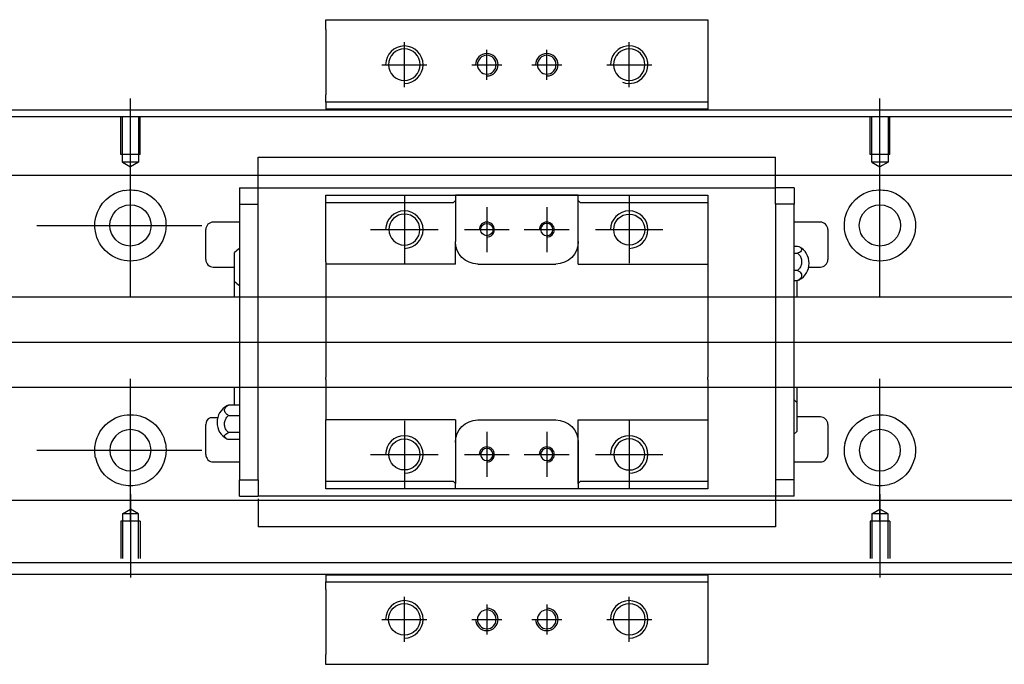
# Model space of a CAD drawing. Header units: millimetres. Extents: x -257 to 3135, y -1556 to 860.
# Tile 476 of 633: x 1271 to 1403, y -886 to -800. Entities that reach past the tile are written whole.
import ezdxf
from ezdxf.lldxf.tags import DXFTag

# ---------------------------------------------------------------- set-up
doc = ezdxf.new("R2010")
doc.units = ezdxf.units.MM
doc.layers.get('0').update_dxf_attribs({"linetype": 'CONTINUOUS'})
tags = doc.linetypes.add('DASHED', pattern=[25.72, 12.86, -12.86]).pattern_tags.tags
tags[6:7] = [DXFTag(74, 4), DXFTag(75, 0), DXFTag(340, '0'), DXFTag(46, 0.0), DXFTag(50, 0.0), DXFTag(44, 0.0), DXFTag(45, 0.0)]
tags[4:5] = [DXFTag(74, 4), DXFTag(75, 0), DXFTag(340, '0'), DXFTag(46, 0.0), DXFTag(50, 0.0), DXFTag(44, 0.0), DXFTag(45, 0.0)]

msp = doc.modelspace()

# ---------------------------------------------------------------- linework, layer by layer
at = {"linetype": 'Continuous'}
for p, q in [((1312.05, -801), (1312.05, -799.71)), ((1312.05, -799.71), (1363.05, -799.71)), ((1363.05, -799.71), (1363.05, -801)), ((1312.05, -801), (1312.05, -809.71)), ((1363.05, -801), (1363.05, -809.71)), ((1312.05, -810.71), (1312.05, -809.71)), ((1363.05, -809.71), (1363.05, -810.71)), ((1222, -811.71), (1348.25, -811.71)), ((1363.05, -810.71), (1312.05, -810.71)), ((1312.05, -810.71), (1312.05, -811.71)), ((1348.25, -811.71), (1647, -811.71)), ((1363.05, -810.71), (1363.05, -811.71)), ((1332.35, -873.71), (1222, -873.71)), ((1312.05, -873.71), (1312.05, -874.71)), ((1312.05, -875.71), (1312.05, -874.71)), ((1312.05, -874.71), (1363.05, -874.71)), ((1647, -873.71), (1332.35, -873.71)), ((1363.05, -873.71), (1363.05, -874.71)), ((1363.05, -874.71), (1363.05, -875.71)), ((1312.05, -875.71), (1312.05, -884.41)), ((1363.05, -875.71), (1363.05, -884.41)), ((1312.05, -885.71), (1312.05, -884.41)), ((1363.05, -884.41), (1363.05, -885.71)), ((1363.05, -885.71), (1312.05, -885.71))]:
    msp.add_line(p, q, dxfattribs=at)
for p, q in [((1322.55, -808.71), (1322.55, -802.71)), ((1333.55, -807.71), (1333.55, -803.71)), ((1341.55, -807.71), (1341.55, -803.71)), ((1352.55, -808.71), (1352.55, -802.71)), ((1319.55, -805.71), (1325.55, -805.71)), ((1331.55, -805.71), (1335.55, -805.71)), ((1339.55, -805.71), (1343.55, -805.71)), ((1349.55, -805.71), (1355.55, -805.71)), ((1286, -821.32), (1286, -810.2)), ((1386, -821.32), (1386, -810.2)), ((1286, -836.68), (1286, -817.63)), ((1386, -836.68), (1386, -817.63)), ((1273.5, -827.15), (1295.53, -827.15)), ((1172, -842.71), (1340.3, -842.71)), ((1340.3, -842.71), (1647.7, -842.71)), ((1286, -866.68), (1286, -847.63)), ((1386, -866.68), (1386, -847.63)), ((1296.63, -852.8), (1297.63, -852.8)), ((1273.5, -857.15), (1295.53, -857.15)), ((1286, -862.99), (1286, -874.11)), ((1386, -862.99), (1386, -874.11)), ((1322.55, -882.71), (1322.55, -876.71)), ((1352.55, -882.71), (1352.55, -876.71)), ((1333.55, -877.71), (1333.55, -881.71)), ((1341.55, -877.71), (1341.55, -881.71)), ((1319.55, -879.71), (1325.55, -879.71)), ((1331.55, -879.71), (1335.55, -879.71)), ((1339.55, -879.71), (1343.55, -879.71)), ((1349.55, -879.71), (1355.55, -879.71))]:
    msp.add_line(p, q)
at = {"linetype": 'DASHED'}
for p, q in [((1363.05, -811.66), (1312.05, -811.66)), ((1312.05, -873.75), (1363.05, -873.75))]:
    msp.add_line(p, q, dxfattribs=at)
at = {"linetype": 'DASHED', "ltscale": 0.3}
for p, q in [((1348, -812.66), (1236, -812.66)), ((1636, -812.66), (1348, -812.66)), ((1636, -820.48), (1236, -820.48)), ((1636, -836.71), (1239.3, -836.71)), ((1239.3, -848.71), (1636, -848.71)), ((1636, -863.83), (1236, -863.83)), ((1284.93, -865.61), (1286, -864.99)), ((1284.93, -865.61), (1284.93, -871.61)), ((1287.08, -865.61), (1284.93, -865.61)), ((1287.08, -865.61), (1286, -864.99)), ((1287.08, -871.61), (1287.08, -865.61)), ((1384.93, -865.61), (1386, -864.99)), ((1384.93, -865.61), (1384.93, -871.61)), ((1387.08, -865.61), (1384.93, -865.61)), ((1387.08, -865.61), (1386, -864.99)), ((1387.08, -871.61), (1387.08, -865.61)), ((1287.3, -866.61), (1284.7, -866.61)), ((1284.7, -866.61), (1284.7, -871.61)), ((1287.3, -866.61), (1287.3, -871.61)), ((1387.3, -866.61), (1384.7, -866.61)), ((1384.7, -866.61), (1384.7, -871.61)), ((1387.3, -866.61), (1387.3, -871.61)), ((1636, -872.16), (1236, -872.16))]:
    msp.add_line(p, q, dxfattribs=at)
at = {"linetype": 'DASHED', "ltscale": 0.1}
for p, q in [((1284.7, -817.7), (1284.7, -812.7)), ((1284.93, -818.7), (1284.93, -812.7)), ((1287.08, -812.7), (1287.08, -818.7)), ((1287.3, -817.7), (1287.3, -812.7)), ((1384.7, -817.7), (1384.7, -812.7)), ((1384.93, -818.7), (1384.93, -812.7)), ((1387.08, -812.7), (1387.08, -818.7)), ((1387.3, -817.7), (1387.3, -812.7)), ((1287.3, -817.7), (1284.7, -817.7)), ((1387.3, -817.7), (1384.7, -817.7)), ((1287.08, -818.7), (1284.93, -818.7)), ((1284.93, -818.7), (1286, -819.32)), ((1287.08, -818.7), (1286, -819.32)), ((1387.08, -818.7), (1384.93, -818.7)), ((1384.93, -818.7), (1386, -819.32)), ((1387.08, -818.7), (1386, -819.32))]:
    msp.add_line(p, q, dxfattribs=at)
at = {"linetype": 'DASHED', "ltscale": 0.5}
for p, q in [((1303.05, -818.1), (1303.05, -818.05)), ((1303.05, -818.23), (1303.05, -818.1)), ((1372.05, -818.1), (1303.05, -818.1)), ((1303.05, -821.8), (1303.05, -818.23)), ((1372.05, -818.1), (1372.05, -818.05)), ((1372.05, -818.23), (1372.05, -818.1)), ((1372.05, -821.8), (1372.05, -818.23)), ((1300.55, -822.13), (1300.55, -824.33)), ((1300.55, -822.13), (1303.05, -822.13)), ((1303.05, -822.13), (1303.05, -821.8)), ((1303.05, -823.13), (1303.05, -822.13)), ((1303.05, -822.13), (1372.05, -822.13)), ((1303.05, -822.23), (1303.05, -822.23)), ((1372.05, -822.13), (1372.05, -821.8)), ((1374.55, -822.13), (1372.05, -822.13)), ((1372.05, -823.13), (1372.05, -822.13)), ((1372.05, -822.23), (1372.05, -822.23)), ((1374.55, -822.13), (1374.55, -824.33)), ((1303.05, -824.33), (1303.05, -823.13)), ((1312.05, -824.13), (1312.05, -823.13)), ((1322.55, -823.21), (1322.55, -832.21)), ((1329.35, -823.13), (1329.35, -823.83)), ((1345.75, -823.13), (1329.35, -823.13)), ((1329.44, -823.13), (1345.66, -823.13)), ((1345.75, -823.83), (1345.75, -823.13)), ((1352.55, -823.21), (1352.55, -832.21)), ((1363.05, -823.13), (1363.05, -824.13)), ((1372.05, -824.33), (1372.05, -823.13)), ((1300.55, -824.33), (1303.05, -824.33)), ((1300.55, -824.33), (1300.55, -861.08)), ((1303.05, -824.81), (1303.05, -824.33)), ((1303.05, -824.81), (1303.05, -824.37)), ((1303.05, -860.6), (1303.05, -824.81)), ((1312.05, -832.01), (1312.05, -824.13)), ((1329.05, -824.13), (1312.05, -824.13)), ((1329.05, -824.13), (1329.35, -823.83)), ((1329.35, -823.83), (1329.35, -829.31)), ((1333.55, -824.71), (1333.55, -830.71)), ((1341.55, -824.71), (1341.55, -830.71)), ((1345.75, -823.83), (1346.05, -824.13)), ((1345.75, -832.31), (1345.75, -823.83)), ((1345.75, -829.31), (1345.75, -823.83)), ((1363.05, -824.13), (1346.05, -824.13)), ((1363.05, -824.13), (1363.05, -832.01)), ((1374.55, -824.33), (1372.05, -824.33)), ((1372.05, -824.33), (1372.05, -824.81)), ((1372.05, -824.37), (1372.05, -824.81)), ((1372.05, -824.81), (1372.05, -860.6)), ((1374.55, -861.08), (1374.55, -824.33)), ((1300.55, -826.71), (1297.05, -826.71)), ((1378.05, -826.71), (1374.55, -826.71)), ((1296.05, -831.71), (1296.05, -827.71)), ((1318.05, -827.71), (1327.05, -827.71)), ((1330.55, -827.71), (1336.55, -827.71)), ((1338.55, -827.71), (1344.55, -827.71)), ((1348.05, -827.71), (1357.05, -827.71)), ((1379.05, -827.71), (1379.05, -831.71)), ((1329.35, -832.31), (1329.35, -829.31)), ((1374.55, -829.91), (1375.01, -829.91)), ((1299.9, -834.62), (1299.9, -830.77)), ((1374.55, -830.85), (1375.01, -830.85)), ((1297.05, -832.71), (1299.9, -832.71)), ((1312.05, -832.01), (1312.05, -837.71)), ((1332.35, -832.31), (1342.75, -832.31)), ((1345.75, -832.31), (1363.05, -832.31)), ((1363.05, -832.01), (1363.05, -837.71)), ((1376.5, -832.71), (1378.05, -832.71)), ((1375.01, -833.15), (1374.55, -833.15)), ((1299.9, -836.71), (1299.9, -834.62)), ((1374.55, -834.5), (1375.01, -834.5)), ((1374.9, -834.5), (1374.9, -836.71)), ((1312.05, -837.71), (1312.05, -838.01)), ((1312.05, -838.01), (1312.05, -847.41)), ((1363.05, -837.71), (1363.05, -838.01)), ((1363.05, -838.01), (1363.05, -847.41)), ((1312.05, -847.71), (1312.05, -847.41)), ((1312.05, -847.71), (1312.05, -853.1)), ((1363.05, -847.71), (1363.05, -847.41)), ((1363.05, -847.71), (1363.05, -853.1)), ((1299.9, -851.13), (1299.9, -848.71)), ((1374.9, -848.71), (1374.9, -850.79)), ((1300.55, -851.13), (1299.1, -851.13)), ((1374.9, -850.79), (1374.9, -854.64)), ((1299.1, -852.49), (1300.55, -852.49)), ((1296.05, -857.71), (1296.05, -853.71)), ((1312.05, -853.4), (1312.05, -853.1)), ((1329.35, -853.1), (1312.05, -853.1)), ((1312.05, -861.28), (1312.05, -853.4)), ((1322.55, -853.21), (1322.55, -862.21)), ((1329.35, -853.1), (1329.35, -856.1)), ((1332.35, -853.1), (1342.75, -853.1)), ((1345.75, -861.58), (1345.75, -853.1)), ((1352.55, -853.21), (1352.55, -862.21)), ((1363.05, -853.1), (1363.05, -861.28)), ((1378.05, -852.71), (1374.9, -852.71)), ((1379.05, -853.71), (1379.05, -857.71)), ((1300.55, -854.78), (1299.1, -854.78)), ((1333.55, -854.71), (1333.55, -860.71)), ((1341.55, -854.71), (1341.55, -860.71)), ((1300.55, -855.73), (1299.1, -855.73)), ((1329.35, -856.1), (1329.35, -861.58)), ((1345.75, -856.1), (1345.75, -861.58)), ((1318.05, -857.71), (1327.05, -857.71)), ((1330.55, -857.71), (1336.55, -857.71)), ((1338.55, -857.71), (1344.55, -857.71)), ((1348.05, -857.71), (1357.05, -857.71)), ((1297.05, -858.71), (1300.55, -858.71)), ((1374.55, -858.71), (1378.05, -858.71)), ((1300.55, -861.08), (1303.05, -861.08)), ((1300.55, -863.28), (1300.55, -861.08)), ((1303.05, -861.04), (1303.05, -860.6)), ((1303.05, -861.08), (1303.05, -860.6)), ((1303.05, -861.08), (1303.05, -862.28)), ((1312.05, -861.28), (1329.05, -861.28)), ((1312.05, -862.28), (1312.05, -861.28)), ((1329.35, -861.58), (1329.05, -861.28)), ((1329.35, -862.28), (1329.35, -861.58)), ((1346.05, -861.28), (1345.75, -861.58)), ((1345.75, -861.58), (1345.75, -862.28)), ((1346.05, -861.28), (1363.05, -861.28)), ((1363.05, -861.28), (1363.05, -862.28)), ((1372.05, -860.6), (1372.05, -861.08)), ((1372.05, -860.6), (1372.05, -861.04)), ((1372.05, -861.08), (1372.05, -862.28)), ((1374.55, -861.08), (1372.05, -861.08)), ((1374.55, -863.28), (1374.55, -861.08)), ((1303.05, -862.28), (1303.05, -863.28)), ((1345.75, -862.28), (1329.35, -862.28)), ((1345.66, -862.28), (1329.44, -862.28)), ((1372.05, -862.28), (1372.05, -863.28)), ((1303.05, -863.83), (1300.01, -863.83)), ((1303.05, -863.83), (1300.01, -863.83)), ((1300.55, -863.28), (1303.05, -863.28)), ((1372.05, -863.28), (1303.05, -863.28)), ((1303.05, -863.61), (1303.05, -867.18)), ((1372.05, -863.18), (1372.05, -863.18)), ((1372.05, -863.28), (1372.05, -863.61)), ((1374.55, -863.28), (1372.05, -863.28)), ((1372.05, -863.61), (1372.05, -867.18)), ((1303.05, -867.18), (1303.05, -867.31)), ((1303.05, -867.31), (1303.05, -867.36)), ((1303.05, -867.31), (1372.05, -867.31)), ((1372.05, -867.18), (1372.05, -867.31)), ((1372.05, -867.31), (1372.05, -867.36))]:
    msp.add_line(p, q, dxfattribs=at)
at = {"linetype": 'Continuous', "extrusion": (0, 0, -1)}
for centre, radius in [((-1322.55, -805.71), 2.1), ((-1352.55, -805.71), 2.1), ((-1286, -857.15), 2.75), ((-1386, -857.15), 2.75)]:
    msp.add_circle(centre, radius, dxfattribs=at)
at = {"linetype": 'DASHED', "ltscale": 0.15, "extrusion": (0, 0, -1)}
for centre in [(-1333.55, -805.71), (-1341.55, -805.71), (-1333.55, -879.71), (-1341.55, -879.71)]:
    msp.add_circle(centre, 1.25, dxfattribs=at)
at = {"linetype": 'Continuous'}
for centre, radius in [((1286, -827.15), 2.75), ((1386, -827.15), 2.75), ((1322.55, -879.71), 2.1), ((1352.55, -879.71), 2.1)]:
    msp.add_circle(centre, radius, dxfattribs=at)
at = {"linetype": 'DASHED', "ltscale": 0.5, "extrusion": (0, 0, -1)}
for centre, radius in [((-1322.55, -827.71), 2.07), ((-1341.55, -827.71), 0.825), ((-1352.55, -857.71), 2.07), ((-1333.55, -857.71), 0.825), ((-1341.55, -857.71), 0.825)]:
    msp.add_circle(centre, radius, dxfattribs=at)
at = {"linetype": 'DASHED', "ltscale": 0.5}
for centre, radius in [((1352.55, -827.71), 2.07), ((1333.55, -827.71), 0.825), ((1322.55, -857.71), 2.07)]:
    msp.add_circle(centre, radius, dxfattribs=at)
for centre, start in [((1322.55, -805.71), 270), ((1352.55, -805.71), 249.2801), ((1322.55, -879.71), 270), ((1352.55, -879.71), 270)]:
    msp.add_arc(centre, 2.5, start, 180)
at = {"linetype": 'DASHED', "ltscale": 0.15}
for centre, start, end in [((1333.55, -805.71), 270, 180), ((1341.55, -805.71), 270, 180), ((1333.55, -879.71), 180, 90), ((1341.55, -879.71), 180, 90)]:
    msp.add_arc(centre, 1.5, start, end, dxfattribs=at)
at = {"linetype": 'Continuous', "extrusion": (0, 0, -1)}
for centre, start, end in [((-1286, -827.15), 13.6191, 80.1049), ((-1286, -827.15), 99.8951, 166.3809), ((-1386, -827.15), 13.6191, 80.1049), ((-1386, -827.15), 99.8951, 166.3809), ((-1286, -827.15), 189.6765, 350.3235), ((-1386, -827.15), 189.6765, 350.3235), ((-1286, -857.15), 10.8558, 169.1442), ((-1386, -857.15), 10.8558, 169.1442), ((-1286, -857.15), 285.2319, 347.572), ((-1286, -857.15), 192.428, 254.7681), ((-1386, -857.15), 285.2319, 347.572), ((-1386, -857.15), 192.428, 254.7681)]:
    msp.add_arc(centre, 4.75, start, end, dxfattribs=at)
at = {"linetype": 'DASHED', "ltscale": 0.5}
for centre, radius, start, end in [((1322.55, -827.71), 2.5, 270, 180), ((1352.55, -827.71), 2.5, 270, 180), ((1297.05, -827.71), 1, 90, 180), ((1333.55, -827.71), 1, 270, 180), ((1341.55, -827.71), 1, 270, 180), ((1378.05, -827.71), 1, 0, 90), ((1302.04, -832.66), 2.85, 121.5132, 138.6569), ((1374.05, -832.21), 2.5, 0, 61.7734), ((1297.05, -831.71), 1, 180, 270), ((1374.05, -832.21), 2.5, 298.2701, 0), ((1378.05, -831.71), 1, 270, 0), ((1302.04, -832.74), 2.85, 221.3431, 238.4868), ((1300.05, -853.43), 2.5, 118.2701, 180), ((1372.76, -852.67), 2.85, 41.3431, 51.1006), ((1297.05, -853.71), 1, 114.7486, 180), ((1300.05, -853.43), 2.5, 180, 241.7734), ((1378.05, -853.71), 1, 0, 90), ((1322.55, -857.71), 2.5, 270, 180), ((1352.55, -857.71), 2.5, 270, 180), ((1372.76, -852.75), 2.85, 308.8994, 318.6569), ((1297.05, -857.71), 1, 180, 270), ((1333.55, -857.71), 1, 270, 180), ((1341.55, -857.71), 1, 270, 180), ((1378.05, -857.71), 1, 270, 0)]:
    msp.add_arc(centre, radius, start, end, dxfattribs=at)
at = {"linetype": 'DASHED', "ltscale": 0.5, "extrusion": (0, 0, -1)}
for centre, start, end in [((-1332.35, -829.31), 270, 359.96), ((-1342.75, -829.31), 180, 270), ((-1332.35, -856.1), 360, 90), ((-1342.75, -856.1), 90, 180)]:
    msp.add_arc(centre, 3, start, end, dxfattribs=at)
at = {"linetype": 'Continuous'}
for points, knots in [([(1285.18, -822.48), (1285.6, -822.4), (1286.03, -822.39), (1286.57, -822.44), (1286.69, -822.45), (1286.82, -822.48)], [0, 0, 0, 0, 0.772987, 0.772987, 1, 1, 1, 1]), ([(1385.18, -822.48), (1385.6, -822.4), (1386.03, -822.39), (1386.57, -822.44), (1386.69, -822.45), (1386.82, -822.48)], [0, 0, 0, 0, 0.772987, 0.772987, 1, 1, 1, 1]), ([(1287.25, -861.74), (1286.85, -861.85), (1286.42, -861.9), (1285.58, -861.9), (1285.16, -861.85), (1284.75, -861.74)], [0, 0, 0, 0, 0.500461, 0.500461, 1, 1, 1, 1]), ([(1387.25, -861.74), (1386.85, -861.85), (1386.42, -861.9), (1385.58, -861.9), (1385.16, -861.85), (1384.75, -861.74)], [0, 0, 0, 0, 0.500461, 0.500461, 1, 1, 1, 1])]:
    msp.add_open_spline(points, degree=3, knots=knots, dxfattribs=at)
at = {"linetype": 'DASHED', "ltscale": 0.5}
for points, degree in [([(1312.05, -823.13), (1329.35, -823.13)], 1), ([(1345.75, -823.13), (1363.05, -823.13)], 1), ([(1329.35, -832.31), (1312.05, -832.31)], 1), ([(1375.01, -834.5), (1375.1, -834.47), (1375.18, -834.44), (1375.25, -834.4)], 3), ([(1299.1, -851.13), (1299.01, -851.16), (1298.93, -851.2), (1298.86, -851.23)], 3), ([(1345.75, -853.1), (1363.05, -853.1)], 1), ([(1329.35, -862.28), (1312.05, -862.28)], 1), ([(1363.05, -862.28), (1345.75, -862.28)], 1)]:
    msp.add_open_spline(points, degree=degree, dxfattribs=at)
at = {"linetype": 'Continuous'}
for points in [[(1281.32, -827.95), (1281.21, -827.3), (1281.24, -826.63), (1281.38, -826.04)], [(1290.62, -826.04), (1290.76, -826.63), (1290.79, -827.3), (1290.68, -827.95)], [(1381.32, -827.95), (1381.21, -827.3), (1381.24, -826.63), (1381.38, -826.04)], [(1390.62, -826.04), (1390.76, -826.63), (1390.79, -827.3), (1390.68, -827.95)], [(1281.36, -858.18), (1281.23, -857.58), (1281.21, -856.91), (1281.34, -856.26)], [(1290.67, -856.26), (1290.79, -856.91), (1290.77, -857.58), (1290.64, -858.18)], [(1381.36, -858.18), (1381.23, -857.58), (1381.21, -856.91), (1381.34, -856.26)], [(1390.67, -856.26), (1390.79, -856.91), (1390.77, -857.58), (1390.64, -858.18)]]:
    msp.add_open_spline(points, degree=3, dxfattribs=at)
at = {"linetype": 'DASHED', "ltscale": 0.5}
msp.add_rational_spline([(1329.35, -829.31), (1329.35, -829.31), (1329.35, -829.31)], [0.500000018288, 0.499999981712, 0.500000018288], degree=2, dxfattribs=at)
for points in [[(1375.01, -829.91), (1375.14, -829.95), (1375.25, -830.01), (1375.43, -830.12), (1375.49, -830.19), (1375.56, -830.32), (1375.56, -830.39), (1375.52, -830.53), (1375.47, -830.6), (1375.31, -830.72), (1375.21, -830.77), (1375.06, -830.83), (1375.04, -830.84), (1375.01, -830.85)], [(1375.01, -830.85), (1375.14, -830.96), (1375.25, -831.09), (1375.43, -831.37), (1375.49, -831.53), (1375.56, -831.86), (1375.56, -832.03), (1375.52, -832.36), (1375.47, -832.53), (1375.31, -832.83), (1375.21, -832.96), (1375.06, -833.1), (1375.04, -833.13), (1375.01, -833.15)], [(1375.01, -833.15), (1375.14, -833.21), (1375.25, -833.29), (1375.43, -833.46), (1375.49, -833.55), (1375.56, -833.74), (1375.56, -833.84), (1375.52, -834.04), (1375.47, -834.14), (1375.31, -834.31), (1375.21, -834.39), (1375.06, -834.48), (1375.04, -834.49), (1375.01, -834.5)], [(1299.1, -852.49), (1298.97, -852.42), (1298.85, -852.35), (1298.68, -852.18), (1298.62, -852.08), (1298.55, -851.89), (1298.54, -851.79), (1298.59, -851.6), (1298.64, -851.5), (1298.79, -851.32), (1298.9, -851.24), (1299.04, -851.16), (1299.07, -851.15), (1299.1, -851.13)], [(1299.1, -854.78), (1298.97, -854.68), (1298.85, -854.55), (1298.68, -854.26), (1298.62, -854.1), (1298.55, -853.77), (1298.54, -853.6), (1298.59, -853.27), (1298.64, -853.11), (1298.79, -852.81), (1298.9, -852.67), (1299.04, -852.53), (1299.07, -852.51), (1299.1, -852.49)], [(1299.1, -855.73), (1298.97, -855.68), (1298.85, -855.63), (1298.68, -855.51), (1298.62, -855.45), (1298.55, -855.31), (1298.54, -855.24), (1298.59, -855.11), (1298.64, -855.04), (1298.79, -854.92), (1298.9, -854.86), (1299.04, -854.8), (1299.07, -854.79), (1299.1, -854.78)]]:
    msp.add_open_spline(points, degree=3, knots=[0, 0, 0, 0, 0.192078, 0.192078, 0.384156, 0.384156, 0.576234, 0.576234, 0.768312, 0.768312, 0.960389, 0.960389, 1, 1, 1, 1], dxfattribs=at)

doc.saveas('drawing.dxf')
